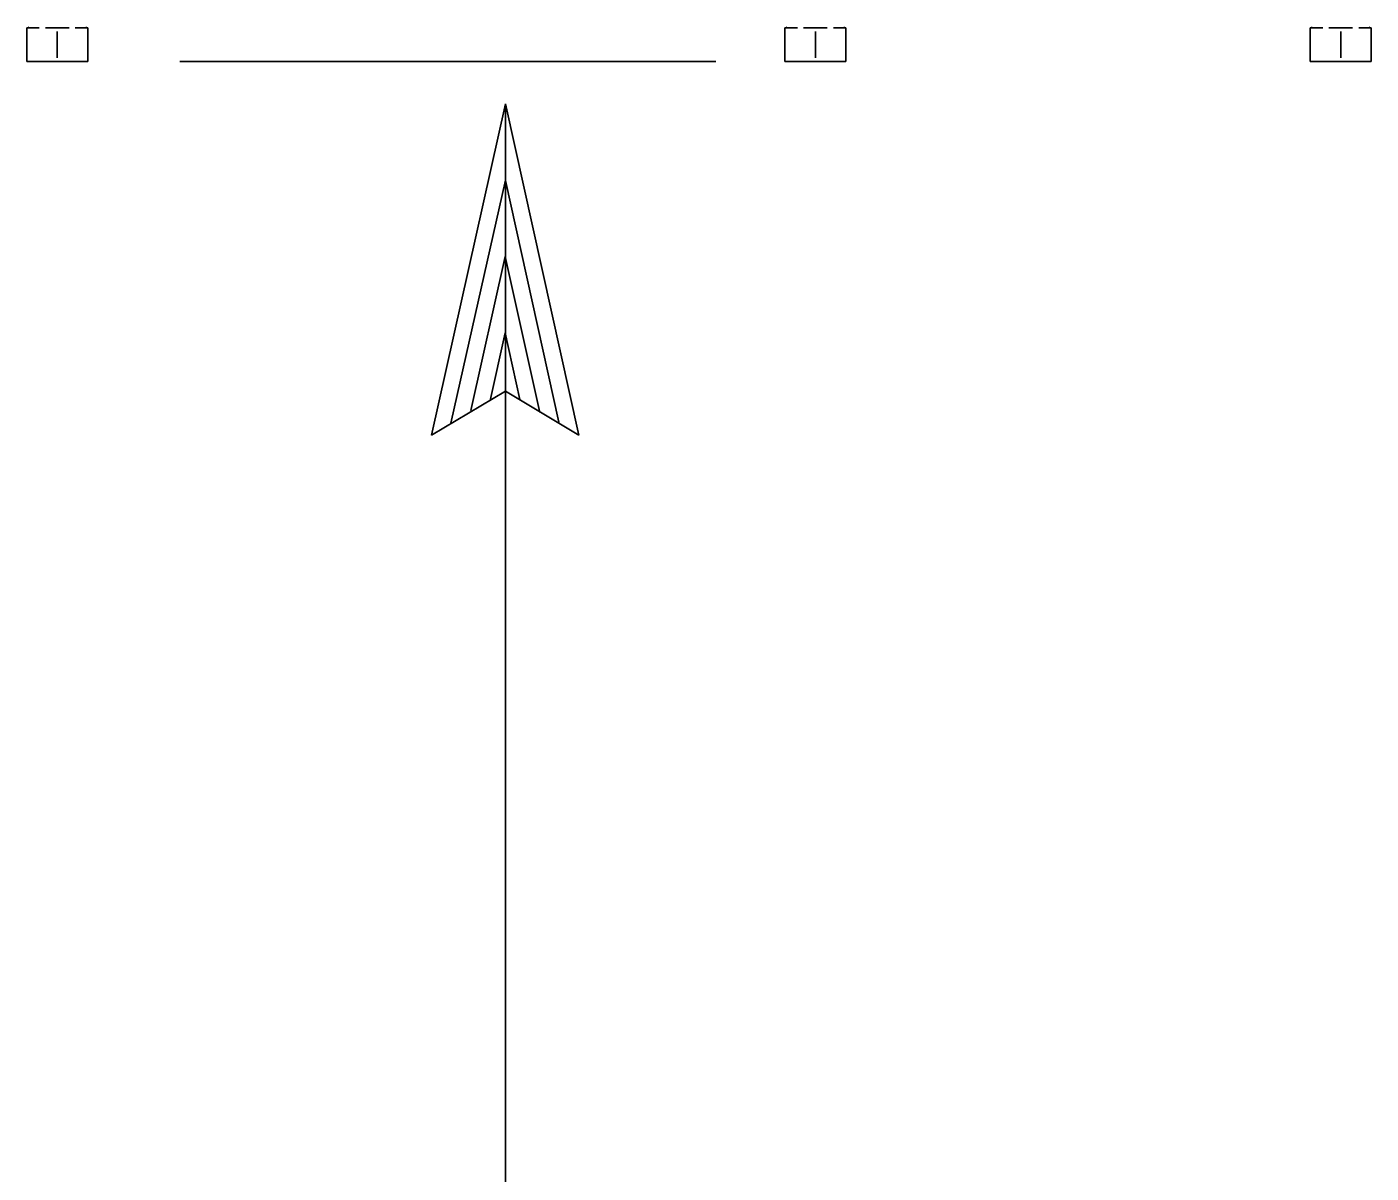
# Model space of a CAD drawing. Extents: x 6710407 to 6714861, y 1868090 to 1871317.
# Drawn here: x 6713848.07 to 6713872.41, y 1869866.38 to 1869887.13 of the extents above; entities that cross this region are included whole.
import ezdxf

# ---------------------------------------------------------------- set-up
doc = ezdxf.new("R2010")
doc.units = 0
doc.layers.add('Nongeo Data(60)', color=7, linetype='Continuous')

msp = doc.modelspace()

# ---------------------------------------------------------------- linework, layer by layer
at = {"layer": 'Nongeo Data(60)'}
for p, q in [((6713848.297, 1869887.111), (6713848.072, 1869887.111)), ((6713848.072, 1869887.111), (6713848.072, 1869886.502)), ((6713848.622, 1869887.111), (6713848.41, 1869887.111)), ((6713848.622, 1869887.111), (6713848.835, 1869887.111)), ((6713848.622, 1869886.566), (6713848.622, 1869887.047)), ((6713848.948, 1869887.111), (6713849.173, 1869887.111)), ((6713849.173, 1869887.111), (6713849.173, 1869886.502)), ((6713862.021, 1869887.111), (6713861.796, 1869887.111)), ((6713861.796, 1869887.111), (6713861.796, 1869886.502)), ((6713862.347, 1869887.111), (6713862.134, 1869887.111)), ((6713862.347, 1869887.111), (6713862.56, 1869887.111)), ((6713862.347, 1869886.566), (6713862.347, 1869887.047)), ((6713862.672, 1869887.111), (6713862.897, 1869887.111)), ((6713862.897, 1869887.111), (6713862.897, 1869886.502)), ((6713871.532, 1869887.111), (6713871.307, 1869887.111)), ((6713871.307, 1869887.111), (6713871.307, 1869886.502)), ((6713871.857, 1869887.111), (6713871.644, 1869887.111)), ((6713871.857, 1869887.111), (6713872.07, 1869887.111)), ((6713871.857, 1869886.566), (6713871.857, 1869887.047)), ((6713872.183, 1869887.111), (6713872.408, 1869887.111)), ((6713872.408, 1869887.111), (6713872.408, 1869886.502)), ((6713848.622, 1869886.502), (6713848.072, 1869886.502)), ((6713849.173, 1869886.502), (6713848.622, 1869886.502)), ((6713860.546, 1869886.502), (6713850.843, 1869886.502)), ((6713862.347, 1869886.502), (6713861.796, 1869886.502)), ((6713862.897, 1869886.502), (6713862.347, 1869886.502)), ((6713871.857, 1869886.502), (6713871.307, 1869886.502)), ((6713872.408, 1869886.502), (6713871.857, 1869886.502)), ((6713855.395, 1869879.736), (6713856.734, 1869885.736)), ((6713856.734, 1869885.736), (6713856.734, 1869822.472)), ((6713856.734, 1869885.736), (6713856.734, 1869885.736)), ((6713856.734, 1869885.736), (6713858.065, 1869879.736)), ((6713855.75, 1869879.953), (6713856.734, 1869884.356)), ((6713856.738, 1869884.345), (6713857.705, 1869879.971)), ((6713856.11, 1869880.187), (6713856.732, 1869882.974)), ((6713856.732, 1869882.974), (6713857.359, 1869880.148)), ((6713856.457, 1869880.363), (6713856.731, 1869881.592)), ((6713856.731, 1869881.592), (6713856.999, 1869880.383)), ((6713856.734, 1869880.536), (6713855.395, 1869879.736)), ((6713858.065, 1869879.736), (6713856.734, 1869880.536)), ((6713855.395, 1869879.736), (6713855.395, 1869879.736)), ((6713858.064, 1869879.736), (6713858.064, 1869879.736))]:
    msp.add_line(p, q, dxfattribs=at)
for centre, start, end in [((6713848.089, 1869887.128), 270, 0), ((6713849.156, 1869887.128), 180, 270), ((6713861.813, 1869887.128), 270, 0), ((6713862.88, 1869887.128), 180, 270), ((6713871.324, 1869887.128), 270, 0), ((6713872.391, 1869887.128), 180, 270)]:
    msp.add_arc(centre, 0.0172, start, end, dxfattribs=at)

doc.saveas('drawing.dxf')
